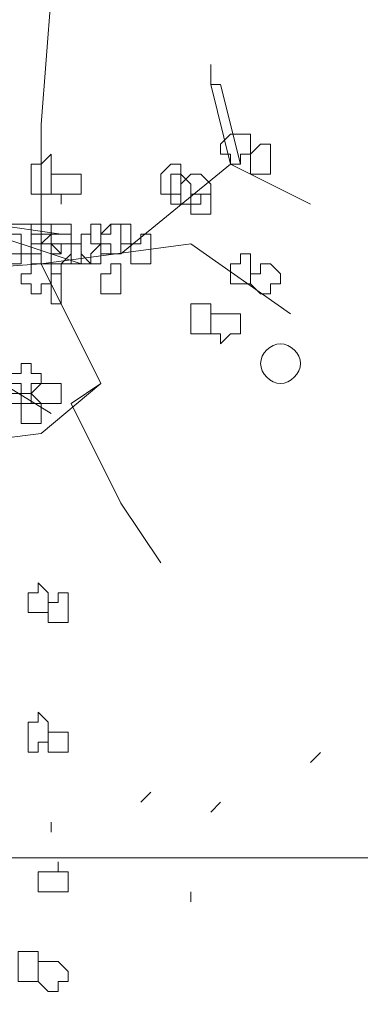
# Model space of a CAD drawing. Header units: millimetres. Extents: x 14400 to 93787, y -21104 to 39413.
# Tile 312 of 328: x 63021 to 63027, y 19717 to 19734. Entities that reach past the tile are written whole.
import ezdxf

# ---------------------------------------------------------------- set-up
doc = ezdxf.new("R2010")
doc.units = ezdxf.units.MM
doc.layers.add('_MODUS - zielen', color=66, linetype='Continuous', lineweight=9)
doc.layers.add('Widok', color=1, linetype='Continuous', lineweight=15)

msp = doc.modelspace()

# ---------------------------------------------------------------- linework, layer by layer
at = {"layer": '_MODUS - zielen', "transparency": 33554687}
for points in [[(63021.5787, 19729.78133), (63021.5787, 19732.09782), (63021.74416, 19734.24884), (63022.24055, 19735.73801), (63022.24055, 19737.22718), (63023.72973, 19738.55089), (63025.2189, 19740.04006), (63026.70807, 19741.36377)], [(63024.39158, 19733.0906), (63024.39158, 19732.75967), (63024.39158, 19732.75967)], [(63024.55704, 19732.75967), (63024.39158, 19732.75967), (63024.72251, 19731.43596), (63024.88797, 19731.43596)], [(63024.55704, 19732.75967), (63024.88797, 19731.43596), (63024.88797, 19731.43596)], [(63022.90241, 19729.94679), (63024.72251, 19731.43596), (63026.04621, 19730.77411)], [(63019.59314, 19730.44318), (63020.75138, 19730.44318), (63021.90963, 19730.27772)], [(63020.08953, 19728.95401), (63020.25499, 19730.44318), (63022.24055, 19729.78133)], [(63021.5787, 19729.78133), (63024.06065, 19730.11225), (63025.71529, 19728.95401)], [(63021.5787, 19729.78133), (63019.26221, 19729.61586), (63017.11119, 19728.62308)], [(63021.5787, 19729.78133), (63022.57148, 19727.79577), (63022.07509, 19727.46484), (63022.90241, 19725.8102), (63023.56426, 19724.81742)], [(63018.60036, 19728.78855), (63019.59314, 19728.62308), (63021.74416, 19727.29938)], [(63018.43489, 19719.85352), (63018.60036, 19721.83908), (63019.26221, 19723.65918), (63019.42768, 19724.65196), (63020.25499, 19726.80299), (63021.5787, 19726.96845), (63022.57148, 19727.79577)], [(63026.04621, 19721.50815), (63026.21168, 19721.67362), (63026.21168, 19721.67362)], [(63023.23334, 19720.8463), (63023.3988, 19721.01176), (63023.3988, 19721.01176)], [(63024.39158, 19720.68084), (63024.55704, 19720.8463), (63024.55704, 19720.8463)], [(63021.74416, 19720.34991), (63021.74416, 19720.51537), (63021.74416, 19720.51537)], [(63024.06065, 19719.19167), (63024.06065, 19719.35713), (63024.06065, 19719.35713)]]:
    msp.add_lwpolyline(points, dxfattribs=at)
for points in [[(63024.88797, 19731.93235), (63024.88797, 19731.93235), (63025.05343, 19731.93235), (63025.05343, 19731.76689), (63025.05343, 19731.60143), (63024.88797, 19731.60143), (63024.88797, 19731.43596), (63024.88797, 19731.43596), (63024.72251, 19731.43596), (63024.72251, 19731.60143), (63024.55704, 19731.60143), (63024.55704, 19731.60143), (63024.55704, 19731.76689), (63024.72251, 19731.93235)], [(63025.2189, 19731.76689), (63025.38436, 19731.76689), (63025.38436, 19731.60143), (63025.38436, 19731.60143), (63025.38436, 19731.43596), (63025.38436, 19731.2705), (63025.2189, 19731.2705), (63025.2189, 19731.2705), (63025.05343, 19731.2705), (63025.05343, 19731.43596), (63025.05343, 19731.60143), (63025.05343, 19731.60143)], [(63021.74416, 19731.43596), (63021.74416, 19731.43596), (63021.74416, 19731.2705), (63021.74416, 19731.2705), (63021.74416, 19731.10504), (63021.74416, 19731.10504), (63021.74416, 19730.93957), (63021.5787, 19730.93957), (63021.41324, 19730.93957), (63021.41324, 19731.10504), (63021.41324, 19731.2705), (63021.41324, 19731.2705), (63021.41324, 19731.43596), (63021.5787, 19731.43596), (63021.74416, 19731.60143)], [(63023.72973, 19731.43596), (63023.89519, 19731.43596), (63023.89519, 19731.2705), (63023.89519, 19731.2705), (63023.89519, 19731.10504), (63023.89519, 19730.93957), (63023.72973, 19730.93957), (63023.72973, 19730.93957), (63023.56426, 19730.93957), (63023.56426, 19731.10504), (63023.56426, 19731.2705), (63023.56426, 19731.2705)], [(63022.07509, 19731.2705), (63022.07509, 19731.2705), (63022.24055, 19731.2705), (63022.24055, 19731.10504), (63022.24055, 19730.93957), (63022.07509, 19730.93957), (63022.07509, 19730.93957), (63021.90963, 19730.93957), (63021.90963, 19730.77411), (63021.90963, 19730.77411), (63021.90963, 19730.93957), (63021.74416, 19730.93957), (63021.74416, 19730.93957), (63021.74416, 19731.10504), (63021.74416, 19731.2705), (63021.90963, 19731.2705), (63021.90963, 19731.2705), (63021.90963, 19731.2705)], [(63024.06065, 19731.10504), (63024.06065, 19730.93957), (63024.06065, 19730.93957), (63024.06065, 19730.77411), (63023.89519, 19730.77411), (63023.89519, 19730.77411), (63023.72973, 19730.77411), (63023.72973, 19730.77411), (63023.72973, 19730.77411), (63023.72973, 19730.93957), (63023.72973, 19730.93957), (63023.72973, 19731.10504), (63023.72973, 19731.10504), (63023.72973, 19731.2705), (63023.89519, 19731.2705)], [(63024.22612, 19731.2705), (63024.39158, 19731.10504), (63024.39158, 19730.93957), (63024.39158, 19730.93957), (63024.22612, 19730.93957), (63024.22612, 19730.77411), (63024.06065, 19730.77411), (63024.06065, 19730.77411), (63023.89519, 19730.77411), (63023.89519, 19730.93957), (63023.89519, 19730.93957), (63023.89519, 19731.10504), (63024.06065, 19731.2705), (63024.06065, 19731.2705)], [(63024.39158, 19730.93957), (63024.39158, 19730.93957), (63024.39158, 19730.77411), (63024.39158, 19730.77411), (63024.39158, 19730.77411), (63024.39158, 19730.60864), (63024.22612, 19730.60864), (63024.06065, 19730.60864), (63024.06065, 19730.60864), (63024.06065, 19730.77411), (63024.06065, 19730.77411), (63024.06065, 19730.93957), (63024.06065, 19730.93957), (63024.22612, 19730.93957)], [(63021.41324, 19730.44318), (63021.41324, 19730.44318), (63021.41324, 19730.27772), (63021.41324, 19730.11225), (63021.41324, 19730.11225), (63021.41324, 19729.94679), (63021.24777, 19729.94679), (63021.08231, 19729.94679), (63021.08231, 19730.11225), (63021.08231, 19730.11225), (63021.08231, 19730.11225), (63021.08231, 19730.11225), (63021.08231, 19730.27772), (63021.08231, 19730.44318), (63021.24777, 19730.44318)], [(63021.74416, 19730.44318), (63021.74416, 19730.44318), (63021.74416, 19730.44318), (63021.74416, 19730.27772), (63021.74416, 19730.11225), (63021.74416, 19730.11225), (63021.74416, 19730.11225), (63021.5787, 19730.11225), (63021.5787, 19729.94679), (63021.41324, 19729.94679), (63021.41324, 19730.11225), (63021.41324, 19730.11225), (63021.41324, 19730.11225), (63021.41324, 19730.27772), (63021.41324, 19730.44318), (63021.41324, 19730.44318), (63021.5787, 19730.44318)], [(63021.90963, 19730.44318), (63022.07509, 19730.44318), (63022.07509, 19730.44318), (63022.07509, 19730.27772), (63022.07509, 19730.11225), (63021.90963, 19730.11225), (63021.90963, 19730.11225), (63021.90963, 19729.94679), (63021.74416, 19730.11225), (63021.74416, 19730.11225), (63021.74416, 19730.27772), (63021.74416, 19730.27772), (63021.74416, 19730.44318)], [(63022.57148, 19730.44318), (63022.57148, 19730.27772), (63022.57148, 19730.11225), (63022.57148, 19730.11225), (63022.57148, 19729.94679), (63022.57148, 19729.94679), (63022.57148, 19729.78133), (63022.40602, 19729.78133), (63022.24055, 19729.94679), (63022.24055, 19730.11225), (63022.24055, 19730.11225), (63022.24055, 19730.27772), (63022.40602, 19730.27772), (63022.40602, 19730.44318)], [(63022.90241, 19730.44318), (63023.06787, 19730.44318), (63023.06787, 19730.27772), (63023.06787, 19730.11225), (63023.06787, 19730.11225), (63022.90241, 19730.11225), (63022.90241, 19729.94679), (63022.90241, 19729.94679), (63022.73694, 19729.94679), (63022.73694, 19730.11225), (63022.57148, 19730.11225), (63022.57148, 19730.11225), (63022.57148, 19730.27772), (63022.73694, 19730.27772), (63022.73694, 19730.44318)], [(63022.90241, 19730.44318), (63022.90241, 19730.44318), (63022.90241, 19730.27772), (63022.90241, 19730.11225), (63022.90241, 19730.11225), (63022.90241, 19729.94679), (63022.90241, 19729.94679), (63022.73694, 19729.94679), (63022.57148, 19729.94679), (63022.57148, 19730.11225), (63022.57148, 19730.11225), (63022.57148, 19730.27772), (63022.73694, 19730.44318)], [(63021.08231, 19730.27772), (63021.24777, 19730.27772), (63021.24777, 19730.11225), (63021.24777, 19730.11225), (63021.24777, 19729.94679), (63021.24777, 19729.78133), (63021.08231, 19729.78133), (63021.08231, 19729.78133), (63021.08231, 19729.78133), (63021.08231, 19729.78133), (63020.91685, 19729.78133), (63020.91685, 19729.94679), (63020.91685, 19730.11225), (63020.91685, 19730.11225), (63021.08231, 19730.11225)], [(63021.74416, 19730.27772), (63021.74416, 19730.27772), (63021.74416, 19730.11225), (63021.74416, 19730.11225), (63021.74416, 19729.94679), (63021.74416, 19729.78133), (63021.5787, 19729.78133), (63021.41324, 19729.78133), (63021.41324, 19729.94679), (63021.41324, 19730.11225), (63021.41324, 19730.11225), (63021.41324, 19730.27772), (63021.5787, 19730.27772)], [(63021.74416, 19730.11225), (63021.90963, 19730.11225), (63021.90963, 19729.94679), (63021.74416, 19729.94679), (63021.74416, 19729.78133), (63021.74416, 19729.78133), (63021.5787, 19729.78133), (63021.41324, 19729.78133), (63021.41324, 19729.94679), (63021.41324, 19730.11225), (63021.5787, 19730.11225), (63021.74416, 19730.27772)], [(63021.90963, 19730.27772), (63022.07509, 19730.27772), (63022.07509, 19730.11225), (63022.07509, 19730.11225), (63022.07509, 19729.94679), (63021.90963, 19729.78133), (63021.90963, 19729.78133), (63021.74416, 19729.78133), (63021.74416, 19729.94679), (63021.74416, 19729.94679), (63021.74416, 19730.11225), (63021.74416, 19730.11225), (63021.74416, 19730.27772)], [(63022.40602, 19730.27772), (63022.40602, 19730.11225), (63022.57148, 19730.11225), (63022.57148, 19730.11225), (63022.40602, 19729.94679), (63022.40602, 19729.78133), (63022.24055, 19729.78133), (63022.24055, 19729.78133), (63022.07509, 19729.78133), (63022.07509, 19729.94679), (63022.07509, 19730.11225), (63022.07509, 19730.11225), (63022.24055, 19730.11225), (63022.24055, 19730.27772), (63022.24055, 19730.27772)], [(63023.3988, 19730.27772), (63023.3988, 19730.11225), (63023.3988, 19730.11225), (63023.3988, 19729.94679), (63023.3988, 19729.78133), (63023.23334, 19729.78133), (63023.23334, 19729.78133), (63023.23334, 19729.78133), (63023.06787, 19729.78133), (63023.06787, 19729.94679), (63023.06787, 19730.11225), (63023.06787, 19730.11225), (63023.23334, 19730.11225), (63023.23334, 19730.27772), (63023.23334, 19730.27772)], [(63022.07509, 19730.11225), (63022.07509, 19730.11225), (63022.24055, 19730.11225), (63022.24055, 19729.94679), (63022.24055, 19729.78133), (63022.07509, 19729.78133), (63021.90963, 19729.78133), (63021.90963, 19729.61586), (63021.90963, 19729.61586), (63021.90963, 19729.78133), (63021.74416, 19729.78133), (63021.74416, 19729.78133), (63021.74416, 19729.94679), (63021.74416, 19730.11225), (63021.90963, 19730.11225), (63021.90963, 19730.11225), (63021.90963, 19730.11225)], [(63024.88797, 19729.94679), (63025.05343, 19729.94679), (63025.05343, 19729.78133), (63025.05343, 19729.78133), (63025.05343, 19729.61586), (63025.05343, 19729.4504), (63024.88797, 19729.4504), (63024.88797, 19729.4504), (63024.88797, 19729.4504), (63024.72251, 19729.4504), (63024.72251, 19729.61586), (63024.72251, 19729.78133), (63024.72251, 19729.78133), (63024.88797, 19729.78133)], [(63021.5787, 19729.78133), (63021.74416, 19729.78133), (63021.74416, 19729.61586), (63021.74416, 19729.4504), (63021.74416, 19729.4504), (63021.5787, 19729.4504), (63021.5787, 19729.28494), (63021.41324, 19729.28494), (63021.41324, 19729.28494), (63021.41324, 19729.4504), (63021.24777, 19729.4504), (63021.24777, 19729.4504), (63021.24777, 19729.61586), (63021.41324, 19729.61586), (63021.41324, 19729.78133), (63021.41324, 19729.78133)], [(63022.90241, 19729.78133), (63022.90241, 19729.61586), (63022.90241, 19729.4504), (63022.90241, 19729.4504), (63022.90241, 19729.28494), (63022.90241, 19729.28494), (63022.90241, 19729.28494), (63022.73694, 19729.28494), (63022.57148, 19729.28494), (63022.57148, 19729.4504), (63022.57148, 19729.4504), (63022.57148, 19729.61586), (63022.73694, 19729.61586), (63022.73694, 19729.78133)], [(63025.38436, 19729.78133), (63025.54982, 19729.61586), (63025.54982, 19729.4504), (63025.54982, 19729.4504), (63025.38436, 19729.4504), (63025.38436, 19729.28494), (63025.2189, 19729.28494), (63025.2189, 19729.28494), (63025.05343, 19729.4504), (63025.05343, 19729.4504), (63025.05343, 19729.61586), (63025.2189, 19729.61586), (63025.2189, 19729.78133), (63025.2189, 19729.78133)], [(63021.90963, 19729.61586), (63021.90963, 19729.4504), (63021.90963, 19729.4504), (63021.90963, 19729.28494), (63021.90963, 19729.28494), (63021.90963, 19729.28494), (63021.90963, 19729.11947), (63021.74416, 19729.11947), (63021.74416, 19729.28494), (63021.74416, 19729.28494), (63021.74416, 19729.4504), (63021.74416, 19729.4504), (63021.74416, 19729.4504), (63021.74416, 19729.61586)], [(63024.39158, 19729.11947), (63024.39158, 19729.11947), (63024.39158, 19728.95401), (63024.39158, 19728.95401), (63024.39158, 19728.78855), (63024.39158, 19728.62308), (63024.22612, 19728.62308), (63024.06065, 19728.62308), (63024.06065, 19728.78855), (63024.06065, 19728.95401), (63024.06065, 19728.95401), (63024.06065, 19729.11947), (63024.22612, 19729.11947)], [(63024.72251, 19728.95401), (63024.72251, 19728.95401), (63024.88797, 19728.95401), (63024.88797, 19728.78855), (63024.88797, 19728.62308), (63024.72251, 19728.62308), (63024.55704, 19728.45762), (63024.55704, 19728.45762), (63024.55704, 19728.62308), (63024.39158, 19728.62308), (63024.39158, 19728.62308), (63024.39158, 19728.78855), (63024.39158, 19728.95401), (63024.55704, 19728.95401), (63024.55704, 19728.95401)], [(63021.41324, 19728.12669), (63021.41324, 19727.96123), (63021.5787, 19727.96123), (63021.5787, 19727.79577), (63021.5787, 19727.79577), (63021.41324, 19727.79577), (63021.41324, 19727.6303), (63021.41324, 19727.6303), (63021.24777, 19727.6303), (63021.08231, 19727.6303), (63021.08231, 19727.79577), (63021.08231, 19727.79577), (63021.08231, 19727.96123), (63021.24777, 19727.96123), (63021.24777, 19728.12669)], [(63021.08231, 19727.79577), (63021.24777, 19727.79577), (63021.24777, 19727.6303), (63021.24777, 19727.46484), (63021.24777, 19727.46484), (63021.08231, 19727.46484), (63021.08231, 19727.29938), (63021.08231, 19727.29938), (63020.91685, 19727.29938), (63020.75138, 19727.46484), (63020.75138, 19727.46484), (63020.75138, 19727.6303), (63020.91685, 19727.6303), (63020.91685, 19727.79577)], [(63021.74416, 19727.79577), (63021.90963, 19727.79577), (63021.90963, 19727.79577), (63021.90963, 19727.6303), (63021.90963, 19727.46484), (63021.74416, 19727.46484), (63021.74416, 19727.46484), (63021.74416, 19727.46484), (63021.5787, 19727.46484), (63021.41324, 19727.46484), (63021.41324, 19727.6303), (63021.5787, 19727.79577), (63021.5787, 19727.79577)], [(63021.41324, 19727.6303), (63021.5787, 19727.46484), (63021.5787, 19727.46484), (63021.5787, 19727.29938), (63021.5787, 19727.13391), (63021.41324, 19727.13391), (63021.41324, 19727.13391), (63021.41324, 19727.13391), (63021.24777, 19727.13391), (63021.24777, 19727.13391), (63021.24777, 19727.29938), (63021.24777, 19727.46484), (63021.24777, 19727.46484), (63021.41324, 19727.46484)], [(63021.52965, 19724.49017), (63021.69511, 19724.32471), (63021.69511, 19724.32471), (63021.69511, 19724.15924), (63021.69511, 19723.99378), (63021.52965, 19723.99378), (63021.52965, 19723.99378), (63021.52965, 19723.99378), (63021.36419, 19723.99378), (63021.36419, 19724.15924), (63021.36419, 19724.32471), (63021.36419, 19724.32471), (63021.52965, 19724.32471)], [(63022.02604, 19724.32471), (63022.02604, 19724.15924), (63022.02604, 19723.99378), (63022.02604, 19723.99378), (63022.02604, 19723.99378), (63022.02604, 19723.82832), (63021.86058, 19723.82832), (63021.86058, 19723.82832), (63021.69511, 19723.82832), (63021.69511, 19723.99378), (63021.69511, 19723.99378), (63021.69511, 19724.15924), (63021.86058, 19724.15924), (63021.86058, 19724.32471), (63021.86058, 19724.32471)], [(63021.52965, 19722.33915), (63021.69511, 19722.17368), (63021.69511, 19722.00822), (63021.69511, 19722.00822), (63021.69511, 19721.84276), (63021.52965, 19721.84276), (63021.52965, 19721.67729), (63021.52965, 19721.67729), (63021.36419, 19721.67729), (63021.36419, 19721.84276), (63021.36419, 19722.00822), (63021.36419, 19722.00822), (63021.36419, 19722.17368), (63021.52965, 19722.17368)], [(63022.02604, 19722.00822), (63022.02604, 19722.00822), (63022.02604, 19722.00822), (63022.02604, 19721.84276), (63022.02604, 19721.67729), (63022.02604, 19721.67729), (63022.02604, 19721.67729), (63021.86058, 19721.67729), (63021.86058, 19721.67729), (63021.69511, 19721.67729), (63021.69511, 19721.67729), (63021.69511, 19721.84276), (63021.69511, 19722.00822), (63021.86058, 19722.00822), (63021.86058, 19722.00822), (63021.86058, 19722.00822)], [(63021.86058, 19719.69173), (63022.02604, 19719.69173), (63022.02604, 19719.69173), (63022.02604, 19719.52627), (63022.02604, 19719.3608), (63021.86058, 19719.3608), (63021.86058, 19719.3608), (63021.86058, 19719.3608), (63021.69511, 19719.3608), (63021.69511, 19719.3608), (63021.52965, 19719.3608), (63021.52965, 19719.52627), (63021.52965, 19719.69173), (63021.69511, 19719.69173), (63021.69511, 19719.69173), (63021.86058, 19719.69173), (63021.86058, 19719.85719), (63021.86058, 19719.85719)], [(63021.52965, 19718.36802), (63021.52965, 19718.36802), (63021.52965, 19718.20256), (63021.52965, 19718.20256), (63021.52965, 19718.0371), (63021.52965, 19717.87163), (63021.36419, 19717.87163), (63021.19872, 19717.87163), (63021.19872, 19718.0371), (63021.19872, 19718.0371), (63021.19872, 19718.20256), (63021.19872, 19718.20256), (63021.19872, 19718.20256), (63021.19872, 19718.36802), (63021.36419, 19718.36802)], [(63021.86058, 19718.20256), (63022.02604, 19718.0371), (63022.02604, 19717.87163), (63021.86058, 19717.87163), (63021.86058, 19717.87163), (63021.86058, 19717.70617), (63021.69511, 19717.70617), (63021.52965, 19717.87163), (63021.52965, 19717.87163), (63021.52965, 19718.0371), (63021.52965, 19718.20256), (63021.69511, 19718.20256)]]:
    msp.add_lwpolyline(points, close=True, dxfattribs=at)
msp.add_open_spline([(63025.2189, 19728.12669), (63025.2189, 19728.29216), (63025.38436, 19728.45762), (63025.54982, 19728.45762), (63025.54982, 19728.45762), (63025.71529, 19728.45762), (63025.88075, 19728.29216), (63025.88075, 19728.12669), (63025.88075, 19728.12669), (63025.88075, 19727.96123), (63025.71529, 19727.79577), (63025.54982, 19727.79577), (63025.54982, 19727.79577), (63025.38436, 19727.79577), (63025.2189, 19727.96123), (63025.2189, 19728.12669)], degree=3, knots=[0, 0, 0, 0, 0.0625, 0.0625, 0.0625, 0.062501, 0.125, 0.125, 0.125, 0.125001, 0.1875, 0.1875, 0.1875, 0.187501, 1, 1, 1, 1], dxfattribs=at)
at = {"layer": 'Widok', "color": 1}
msp.add_lwpolyline([(63088.88549, 19719.92356), (62845.10965, 19719.92356), (62845.10965, 19689.92356)], dxfattribs=at)

doc.saveas('drawing.dxf')
